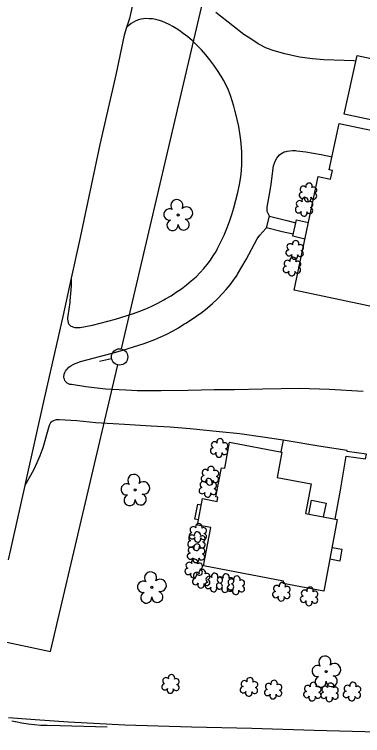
# Model space of a CAD drawing. Extents: x 1611576 to 1617186, y 899279 to 905462.
# Drawn here: x 1616262.5 to 1616368.8, y 899836.7 to 900056.8 of the extents above; entities that cross this region are included whole.
import ezdxf

# ---------------------------------------------------------------- set-up
doc = ezdxf.new("R2010")
doc.units = 0
for name, color, linetype in [('Default', 7, 'Continuous'), ('Exist Building', 7, 'Continuous'), ('Exist Building Metal Canopy', 7, 'Continuous'), ('Exist Other Culture Area Outline', 7, 'Continuous'), ('Exist Roads EOP', 7, 'Continuous'), ('Exist Roads EOT', 7, 'Continuous'), ('Exist Roads Soil', 7, 'Continuous'), ('Exist Vegetation Shrub CELL', 7, 'Continuous'), ('Exist Vegetation Tree CELL', 7, 'Continuous'), ('Prop OH Pow Lines', 7, 'Continuous'), ('Prop OH Tel CATV Lines', 7, 'Continuous')]:
    doc.layers.add(name, color=color, linetype=linetype)

msp = doc.modelspace()

# ---------------------------------------------------------------- linework, layer by layer
at = {"layer": 'Default'}
msp.add_line((1616292.17, 899951.71), (1616288.51, 899950.87), dxfattribs=at)
msp.add_circle((1616294.61, 899952.27), 2.5, dxfattribs=at)
at = {"layer": 'Exist Building'}
for points in [[(1616347.86, 899972.69), (1616355.22, 900007.36), (1616358.99, 900006.56), (1616359.55, 900009.18), (1616358.57, 900009.38), (1616361.57, 900023.54), (1616386.33, 900018.28), (1616382.83, 900001.81), (1616387.04, 900000.92), (1616379.61, 899965.95)], [(1616356.91, 899880.79), (1616344.53, 899883.13), (1616344.67, 899883.86), (1616320.22, 899888.48), (1616322.43, 899900.17), (1616318.33, 899900.94), (1616319.86, 899909.02), (1616324.34, 899908.17), (1616324.58, 899909.44), (1616324, 899909.55), (1616325.69, 899918.46), (1616326.68, 899918.27), (1616328.19, 899926.22), (1616344.15, 899923.2), (1616342.68, 899915.46), (1616353.09, 899913.49), (1616351.38, 899904.46), (1616361.04, 899902.64)]]:
    msp.add_lwpolyline(points, close=True, dxfattribs=at)
at = {"layer": 'Exist Building Metal Canopy'}
msp.add_lwpolyline([(1616367.05, 900044.32), (1616387.56, 900039.9), (1616383.69, 900021.95), (1616363.18, 900026.37)], close=True, dxfattribs=at)
at = {"layer": 'Exist Other Culture Area Outline'}
for points in [[(1616347.62, 899989.69), (1616344.19, 899990.46), (1616339.42, 899991.63), (1616340.34, 899995.2), (1616345.64, 899993.9), (1616348.42, 899993.24)], [(1616351.17, 899988.26), (1616347.48, 899989.09), (1616348.63, 899994.16), (1616352.25, 899993.34)], [(1616364.08, 899923.66), (1616356.01, 899924.94), (1616344.49, 899926.85), (1616343.81, 899923.26)], [(1616360.39, 899902.76), (1616362.04, 899911.6), (1616363.79, 899921.94), (1616369.64, 899921.12), (1616369.94, 899922.62), (1616364.04, 899923.43), (1616364.08, 899923.66)], [(1616318.64, 899902.57), (1616317.61, 899902.76), (1616318.48, 899907.31), (1616319.5, 899907.11)], [(1616352.35, 899904.28), (1616353.16, 899908.51), (1616357.59, 899907.65), (1616356.77, 899903.44)], [(1616359.43, 899894.11), (1616362.42, 899893.55), (1616361.76, 899889.98), (1616358.75, 899890.54)]]:
    msp.add_lwpolyline(points, dxfattribs=at)
at = {"layer": 'Exist Roads EOP'}
for points in [[(1616303, 900082.04), (1616301.73, 900076.5), (1616300.95, 900072.66), (1616299.56, 900065.87), (1616298.41, 900059.23), (1616297.61, 900055.52), (1616296.73, 900052.77), (1616296, 900050.49), (1616293.41, 900038.36), (1616288.61, 900017.08), (1616282.62, 899988.74), (1616279.86, 899976.28), (1616277.27, 899964.58), (1616271.56, 899939.58), (1616266.09, 899914.95), (1616265.67, 899913.03), (1616260.6, 899890.31)], [(1616260.68, 899842.21), (1616268.84, 899841.6), (1616278.96, 899840.9), (1616296.23, 899840.02), (1616316.51, 899839.32), (1616334.91, 899838.91), (1616353.97, 899838.3), (1616377.14, 899837.75), (1616394.91, 899837.49), (1616414.74, 899837.12), (1616427.98, 899836.93), (1616442.2, 899836.7), (1616445.61, 899838.76), (1616446.02, 899838.99), (1616446.51, 899839.22), (1616447.01, 899839.27), (1616454.03, 899839.4), (1616460.96, 899839.27), (1616461.66, 899839.2), (1616462.67, 899838.98), (1616462.93, 899838.9), (1616467.63, 899837.51), (1616482.33, 899836.91)]]:
    msp.add_lwpolyline(points, dxfattribs=at)
at = {"layer": 'Exist Roads EOT'}
msp.add_lwpolyline([(1616290.76, 899839.25), (1616276.5, 899839.65), (1616272.52, 899839.74), (1616270.57, 899839.81), (1616268.62, 899839.96), (1616266.68, 899840.19), (1616264.75, 899840.49), (1616262.83, 899840.88), (1616262.73, 899840.9), (1616261.76, 899841.11)], dxfattribs=at)
at = {"layer": 'Exist Roads Soil'}
for points in [[(1616366.67, 900042.58), (1616366.1, 900042.63), (1616363.12, 900042.71), (1616356.95, 900042.96), (1616353.52, 900043.24), (1616349.48, 900043.78), (1616345.03, 900044.74), (1616341.8, 900045.67), (1616339.47, 900046.54), (1616336.91, 900047.87), (1616334.6, 900049.39), (1616332.56, 900050.68), (1616329.16, 900053.3), (1616323.96, 900057.38)], [(1616279.86, 899976.28), (1616279.79, 899973.96), (1616279.65, 899971.65), (1616279.44, 899969.35), (1616279.39, 899968.88), (1616278.85, 899964.83), (1616278.75, 899964.31), (1616278.72, 899963.77), (1616278.78, 899963.24), (1616278.91, 899962.73), (1616278.95, 899962.64), (1616279.15, 899962.27), (1616279.42, 899961.96), (1616279.74, 899961.7), (1616280.11, 899961.51), (1616280.31, 899961.44), (1616280.93, 899961.28), (1616281.57, 899961.21), (1616282.22, 899961.21), (1616282.61, 899961.25), (1616286.38, 899962.01), (1616293.34, 899963.77), (1616298.89, 899965.52), (1616300.78, 899966.21), (1616302.65, 899966.97), (1616304.49, 899967.8), (1616306.3, 899968.71), (1616308.07, 899969.68), (1616308.63, 899970), (1616310.29, 899970.96), (1616311.91, 899971.99), (1616313.48, 899973.09), (1616315.01, 899974.25), (1616316.49, 899975.47), (1616317.92, 899976.75), (1616319.22, 899978.02), (1616320.31, 899979.22), (1616321.34, 899980.46), (1616322.3, 899981.76), (1616323.2, 899983.1), (1616324.03, 899984.48), (1616324.52, 899985.39), (1616325.54, 899987.39), (1616326.48, 899989.42), (1616327.35, 899991.48), (1616328.15, 899993.58), (1616328.87, 899995.7), (1616329.49, 899997.76), (1616330.12, 900000.12), (1616330.68, 900002.5), (1616331.17, 900004.9), (1616331.57, 900007.27), (1616331.77, 900009.16), (1616331.89, 900011.06), (1616331.92, 900012.97), (1616331.88, 900014.87), (1616331.8, 900016.24), (1616331.59, 900018.38), (1616331.3, 900020.52), (1616330.94, 900022.64), (1616330.5, 900024.75), (1616329.98, 900026.83), (1616329.89, 900027.18), (1616329.48, 900028.83), (1616329, 900030.46), (1616328.44, 900032.07), (1616327.81, 900033.65), (1616327.1, 900035.2), (1616326.32, 900036.71), (1616325.58, 900038), (1616324.51, 900039.69), (1616323.37, 900041.33), (1616322.17, 900042.93), (1616320.9, 900044.48), (1616319.57, 900045.97), (1616319.16, 900046.42), (1616317.96, 900047.65), (1616316.71, 900048.82), (1616315.4, 900049.93), (1616314.05, 900050.99), (1616312.65, 900051.97), (1616311.87, 900052.48), (1616310.84, 900053.14), (1616309.76, 900053.74), (1616308.65, 900054.26), (1616307.51, 900054.71), (1616306.34, 900055.09), (1616305.69, 900055.26), (1616304.68, 900055.43), (1616303.67, 900055.51), (1616302.65, 900055.52), (1616301.94, 900055.48), (1616301.13, 900055.34), (1616300.35, 900055.13), (1616299.59, 900054.84), (1616298.86, 900054.47), (1616298.17, 900054.04), (1616297.52, 900053.54), (1616296.93, 900052.98), (1616296.73, 900052.77)], [(1616340.34, 899995.2), (1616339.92, 899996), (1616339.67, 899996.69), (1616339.62, 899997.2), (1616339.63, 899997.71), (1616339.68, 899998.01), (1616340.46, 900002.48), (1616340.83, 900005.01), (1616341.58, 900010.6), (1616341.86, 900011.43), (1616342.21, 900012.22), (1616342.62, 900012.98), (1616342.95, 900013.49), (1616343.35, 900013.92), (1616343.8, 900014.29), (1616344.29, 900014.6), (1616344.82, 900014.84), (1616345.39, 900015.01), (1616345.71, 900015.06), (1616346.56, 900015.2), (1616347.41, 900015.26), (1616348.27, 900015.24), (1616348.64, 900015.21), (1616351.43, 900014.9), (1616356.07, 900014.08), (1616359.42, 900013.38)], [(1616368.98, 899941.72), (1616358.68, 899942.32), (1616349.36, 899942.59), (1616338.28, 899942.46), (1616329.69, 899942.24), (1616323.42, 899942.22), (1616315.55, 899942.02), (1616307.31, 899941.91), (1616299.94, 899941.93), (1616296.55, 899942.09), (1616290.28, 899942.48), (1616284.25, 899943.16), (1616279.88, 899943.82), (1616279.45, 899943.89), (1616279.03, 899944.04), (1616278.65, 899944.27), (1616278.31, 899944.55), (1616278.03, 899944.9), (1616277.93, 899945.07), (1616277.74, 899945.47), (1616277.63, 899945.9), (1616277.6, 899946.33), (1616277.65, 899946.77), (1616277.71, 899947), (1616277.86, 899947.49), (1616278.09, 899947.94), (1616278.39, 899948.36), (1616278.6, 899948.58), (1616279.15, 899949.1), (1616279.75, 899949.57), (1616280.4, 899949.96), (1616281.09, 899950.29), (1616281.31, 899950.37), (1616282.65, 899950.85), (1616292.32, 899953.42), (1616295.6, 899954.34), (1616298.86, 899955.33), (1616302.1, 899956.4), (1616305.31, 899957.54), (1616305.37, 899957.56), (1616307.21, 899958.36), (1616309.02, 899959.22), (1616310.79, 899960.15), (1616312.53, 899961.15), (1616314.23, 899962.22), (1616314.84, 899962.62), (1616316.54, 899963.67), (1616318.21, 899964.8), (1616319.83, 899965.98), (1616321.4, 899967.23), (1616322.92, 899968.54), (1616324.38, 899969.91), (1616324.64, 899970.16), (1616325.92, 899971.48), (1616327.15, 899972.85), (1616328.31, 899974.28), (1616329.41, 899975.75), (1616330.45, 899977.27), (1616330.63, 899977.56), (1616333.18, 899981.97), (1616336.63, 899988.33), (1616337.44, 899989.43), (1616338.31, 899990.48), (1616339.24, 899991.47), (1616339.42, 899991.63)], [(1616344.49, 899926.85), (1616338.33, 899927.79), (1616331.33, 899928.76), (1616325.12, 899929.44), (1616316.16, 899930.34), (1616310, 899930.79), (1616304.22, 899931.13), (1616296.05, 899931.6), (1616287.38, 899932.2), (1616281.51, 899932.75), (1616276.21, 899933.1), (1616275.2, 899933.08), (1616274.61, 899932.89), (1616274.03, 899932.58), (1616273.54, 899932.12), (1616273.27, 899931.72), (1616273.13, 899931.36), (1616271.16, 899924.49), (1616270.29, 899922.08), (1616269.38, 899919.92), (1616268.28, 899917.73), (1616265.67, 899913.03)]]:
    msp.add_lwpolyline(points, dxfattribs=at)
at = {"layer": 'Exist Vegetation Shrub CELL'}
for p, q in [((1616352.17, 900002.32), (1616352.17, 900002.32)), ((1616350.98, 899997.9), (1616350.98, 899997.9)), ((1616348.11, 899984.75), (1616348.11, 899984.75)), ((1616347.28, 899979.7), (1616347.28, 899979.7)), ((1616325.04, 899924.3), (1616325.04, 899924.3)), ((1616322.25, 899915.84), (1616322.25, 899915.84)), ((1616321.61, 899912.14), (1616321.61, 899912.14)), ((1616318.55, 899898.38), (1616318.55, 899898.38)), ((1616318.14, 899895.86), (1616318.14, 899895.86)), ((1616318, 899892.15), (1616318, 899892.15)), ((1616317.3, 899887.51), (1616317.3, 899887.51)), ((1616319.58, 899884.4), (1616319.58, 899884.4)), ((1616323.41, 899883.23), (1616323.41, 899883.23)), ((1616326.87, 899883.05), (1616326.87, 899883.05)), ((1616330.16, 899882.4), (1616330.16, 899882.4)), ((1616344.04, 899880.42), (1616344.04, 899880.42)), ((1616352.5, 899879), (1616352.5, 899879)), ((1616310.21, 899852.28), (1616310.21, 899852.28)), ((1616334.16, 899851.38), (1616334.16, 899851.38)), ((1616341.54, 899850.55), (1616341.54, 899850.55)), ((1616353.49, 899849.92), (1616353.49, 899849.92)), ((1616358.75, 899849.7), (1616358.75, 899849.7)), ((1616365.59, 899849.96), (1616365.59, 899849.96))]:
    msp.add_line(p, q, dxfattribs=at)
for centre, radius, start, end in [((1616350.69, 900003.44), 0.968, 35.8908, 245.4216), ((1616352.4, 900004.36), 0.99, 334.8391, 200.4717), ((1616353.84, 900003.19), 0.929, 284.4567, 126.0861), ((1616350.37, 900001.61), 0.955, 95.1099, 327.9534), ((1616353.81, 900001.39), 0.937, 204.9913, 73.4601), ((1616349.49, 899999.03), 0.968, 35.8908, 245.4216), ((1616351.2, 899999.94), 0.99, 334.8391, 200.4717), ((1616352.04, 900000.63), 0.984, 151.2797, 21.387), ((1616352.65, 899998.77), 0.929, 284.4567, 126.0861), ((1616349.18, 899997.2), 0.955, 95.1099, 327.9534), ((1616352.61, 899996.97), 0.937, 204.9913, 73.4601), ((1616350.85, 899996.22), 0.984, 151.2797, 21.387), ((1616346.63, 899985.87), 0.968, 35.8908, 245.4216), ((1616348.34, 899986.79), 0.99, 334.8391, 200.4717), ((1616349.79, 899985.62), 0.929, 284.4567, 126.0861), ((1616346.31, 899984.04), 0.955, 95.1099, 327.9534), ((1616349.75, 899983.82), 0.937, 204.9913, 73.4601), ((1616345.8, 899980.82), 0.968, 35.8908, 245.4216), ((1616347.51, 899981.74), 0.99, 334.8391, 200.4717), ((1616347.99, 899983.06), 0.984, 151.2797, 21.387), ((1616345.48, 899978.99), 0.955, 95.1099, 327.9534), ((1616348.92, 899978.77), 0.937, 204.9913, 73.4601), ((1616348.95, 899980.56), 0.929, 284.4567, 126.0861), ((1616347.15, 899978.01), 0.984, 151.2797, 21.387), ((1616325.27, 899926.34), 0.99, 334.8391, 200.4717), ((1616323.24, 899923.59), 0.955, 95.1099, 327.9534), ((1616323.56, 899925.42), 0.968, 35.8908, 245.4216), ((1616326.71, 899925.16), 0.929, 284.4567, 126.0861), ((1616324.91, 899922.61), 0.984, 151.2797, 21.387), ((1616326.68, 899923.37), 0.937, 204.9913, 73.4601), ((1616320.77, 899916.97), 0.968, 35.8908, 245.4216), ((1616322.48, 899917.88), 0.99, 334.8391, 200.4717), ((1616320.45, 899915.13), 0.955, 95.1099, 327.9534), ((1616323.89, 899914.91), 0.937, 204.9913, 73.4601), ((1616323.92, 899916.71), 0.929, 284.4567, 126.0861), ((1616320.13, 899913.27), 0.968, 35.8908, 245.4216), ((1616321.84, 899914.18), 0.99, 334.8391, 200.4717), ((1616322.12, 899914.15), 0.984, 151.2797, 21.387), ((1616323.28, 899913.01), 0.929, 284.4567, 126.0861), ((1616319.81, 899911.44), 0.955, 95.1099, 327.9534), ((1616323.25, 899911.21), 0.937, 204.9913, 73.4601), ((1616321.48, 899910.46), 0.984, 151.2797, 21.387), ((1616317.07, 899899.51), 0.968, 35.8908, 245.4216), ((1616318.78, 899900.42), 0.99, 334.8391, 200.4717), ((1616320.22, 899899.25), 0.929, 284.4567, 126.0861), ((1616316.66, 899896.98), 0.968, 35.8908, 245.4216), ((1616316.75, 899897.68), 0.955, 95.1099, 327.9534), ((1616318.37, 899897.9), 0.99, 334.8391, 200.4717), ((1616320.19, 899897.45), 0.937, 204.9913, 73.4601), ((1616316.34, 899895.15), 0.955, 95.1099, 327.9534), ((1616318.42, 899896.7), 0.984, 151.2797, 21.387), ((1616319.78, 899894.93), 0.937, 204.9913, 73.4601), ((1616319.82, 899896.73), 0.929, 284.4567, 126.0861), ((1616316.52, 899893.28), 0.968, 35.8908, 245.4216), ((1616318.02, 899894.17), 0.984, 151.2797, 21.387), ((1616318.23, 899894.19), 0.99, 334.8391, 200.4717), ((1616319.67, 899893.02), 0.929, 284.4567, 126.0861), ((1616316.2, 899891.45), 0.955, 95.1099, 327.9534), ((1616319.64, 899891.22), 0.937, 204.9913, 73.4601), ((1616315.82, 899888.64), 0.968, 35.8908, 245.4216), ((1616317.53, 899889.55), 0.99, 334.8391, 200.4717), ((1616317.87, 899890.47), 0.984, 151.2797, 21.387), ((1616318.97, 899888.38), 0.929, 284.4567, 126.0861), ((1616315.5, 899886.81), 0.955, 95.1099, 327.9534), ((1616318.94, 899886.58), 0.937, 204.9913, 73.4601), ((1616319.81, 899886.44), 0.99, 334.8391, 200.4717), ((1616317.17, 899885.83), 0.984, 151.2797, 21.387), ((1616318.1, 899885.53), 0.968, 35.8908, 245.4216), ((1616321.25, 899885.27), 0.929, 284.4567, 126.0861), ((1616321.93, 899884.36), 0.968, 35.8908, 245.4216), ((1616323.64, 899885.27), 0.99, 334.8391, 200.4717), ((1616325.39, 899884.18), 0.968, 35.8908, 245.4216), ((1616325.08, 899884.1), 0.929, 284.4567, 126.0861), ((1616327.1, 899885.09), 0.99, 334.8391, 200.4717), ((1616328.54, 899883.92), 0.929, 284.4567, 126.0861), ((1616330.39, 899884.44), 0.99, 334.8391, 200.4717), ((1616317.78, 899883.7), 0.955, 95.1099, 327.9534), ((1616319.45, 899882.72), 0.984, 151.2797, 21.387), ((1616321.22, 899883.47), 0.937, 204.9913, 73.4601), ((1616321.61, 899882.53), 0.955, 95.1099, 327.9534), ((1616325.07, 899882.35), 0.955, 95.1099, 327.9534), ((1616325.05, 899882.3), 0.937, 204.9913, 73.4601), ((1616328.36, 899881.7), 0.955, 95.1099, 327.9534), ((1616328.51, 899882.13), 0.937, 204.9913, 73.4601), ((1616328.68, 899883.53), 0.968, 35.8908, 245.4216), ((1616331.84, 899883.27), 0.929, 284.4567, 126.0861), ((1616342.56, 899881.55), 0.968, 35.8908, 245.4216), ((1616344.27, 899882.46), 0.99, 334.8391, 200.4717), ((1616323.28, 899881.55), 0.984, 151.2797, 21.387), ((1616326.74, 899881.37), 0.984, 151.2797, 21.387), ((1616330.04, 899880.72), 0.984, 151.2797, 21.387), ((1616331.8, 899881.47), 0.937, 204.9913, 73.4601), ((1616342.24, 899879.72), 0.955, 95.1099, 327.9534), ((1616345.68, 899879.49), 0.937, 204.9913, 73.4601), ((1616345.71, 899881.29), 0.929, 284.4567, 126.0861), ((1616351.02, 899880.13), 0.968, 35.8908, 245.4216), ((1616352.73, 899881.04), 0.99, 334.8391, 200.4717), ((1616354.17, 899879.87), 0.929, 284.4567, 126.0861), ((1616343.91, 899878.74), 0.984, 151.2797, 21.387), ((1616350.7, 899878.3), 0.955, 95.1099, 327.9534), ((1616354.14, 899878.07), 0.937, 204.9913, 73.4601), ((1616352.37, 899877.32), 0.984, 151.2797, 21.387), ((1616308.73, 899853.41), 0.968, 35.8908, 245.4216), ((1616310.44, 899854.32), 0.99, 334.8391, 200.4717), ((1616311.88, 899853.15), 0.929, 284.4567, 126.0861), ((1616334.38, 899853.42), 0.99, 334.8391, 200.4717), ((1616308.41, 899851.58), 0.955, 95.1099, 327.9534), ((1616311.85, 899851.35), 0.937, 204.9913, 73.4601), ((1616332.67, 899852.51), 0.968, 35.8908, 245.4216), ((1616335.83, 899852.25), 0.929, 284.4567, 126.0861), ((1616340.06, 899851.67), 0.968, 35.8908, 245.4216), ((1616341.77, 899852.59), 0.99, 334.8391, 200.4717), ((1616343.21, 899851.42), 0.929, 284.4567, 126.0861), ((1616352.01, 899851.05), 0.968, 35.8908, 245.4216), ((1616353.72, 899851.97), 0.99, 334.8391, 200.4717), ((1616355.16, 899850.79), 0.929, 284.4567, 126.0861), ((1616357.27, 899850.83), 0.968, 35.8908, 245.4216), ((1616358.98, 899851.74), 0.99, 334.8391, 200.4717), ((1616364.11, 899851.09), 0.968, 35.8908, 245.4216), ((1616365.82, 899852), 0.99, 334.8391, 200.4717), ((1616367.26, 899850.83), 0.929, 284.4567, 126.0861), ((1616310.08, 899850.6), 0.984, 151.2797, 21.387), ((1616332.36, 899850.68), 0.955, 95.1099, 327.9534), ((1616334.03, 899849.7), 0.984, 151.2797, 21.387), ((1616335.79, 899850.45), 0.937, 204.9913, 73.4601), ((1616339.74, 899849.84), 0.955, 95.1099, 327.9534), ((1616343.18, 899849.62), 0.937, 204.9913, 73.4601), ((1616351.69, 899849.22), 0.955, 95.1099, 327.9534), ((1616355.13, 899849), 0.937, 204.9913, 73.4601), ((1616356.95, 899849), 0.955, 95.1099, 327.9534), ((1616360.39, 899848.77), 0.937, 204.9913, 73.4601), ((1616360.42, 899850.57), 0.929, 284.4567, 126.0861), ((1616363.79, 899849.26), 0.955, 95.1099, 327.9534), ((1616367.22, 899849.03), 0.937, 204.9913, 73.4601), ((1616341.41, 899848.86), 0.984, 151.2797, 21.387), ((1616353.36, 899848.24), 0.984, 151.2797, 21.387), ((1616358.62, 899848.02), 0.984, 151.2797, 21.387), ((1616365.46, 899848.28), 0.984, 151.2797, 21.387)]:
    msp.add_arc(centre, radius, start, end, dxfattribs=at)
at = {"layer": 'Exist Vegetation Tree CELL'}
for p, q in [((1616312.46, 899995.6), (1616312.46, 899995.6)), ((1616299.36, 899911.68), (1616299.36, 899911.68)), ((1616304.42, 899881.94), (1616304.42, 899881.94)), ((1616357.65, 899856.23), (1616357.65, 899856.23))]:
    msp.add_line(p, q, dxfattribs=at)
for centre in [(1616312.46, 899995.6), (1616299.36, 899911.68), (1616304.42, 899881.94), (1616357.65, 899856.23)]:
    msp.add_circle(centre, 0.326, dxfattribs=at)
for centre, radius, start, end in [((1616312.07, 899998.47), 1.86, 330.1651, 219.7134), ((1616309.85, 899995.75), 1.73, 62.6636, 279.3457), ((1616315.01, 899996.19), 1.9, 257.1011, 134.1999), ((1616310.75, 899992.48), 1.69, 111.5671, 6.231), ((1616314.13, 899992.7), 1.7, 181.2822, 74.56), ((1616298.98, 899914.56), 1.86, 330.1651, 219.7134), ((1616296.76, 899911.84), 1.73, 62.6636, 279.3457), ((1616301.91, 899912.27), 1.9, 257.1011, 134.1999), ((1616297.66, 899908.56), 1.69, 111.5671, 6.231), ((1616301.04, 899908.78), 1.7, 181.2822, 74.56), ((1616304.04, 899884.82), 1.86, 330.1651, 219.7134), ((1616301.81, 899882.1), 1.73, 62.6636, 279.3457), ((1616306.97, 899882.53), 1.9, 257.1011, 134.1999), ((1616302.72, 899878.82), 1.69, 111.5671, 6.231), ((1616306.09, 899879.04), 1.7, 181.2822, 74.56), ((1616357.27, 899859.11), 1.86, 330.1651, 219.7134), ((1616360.2, 899856.82), 1.9, 257.1011, 134.1999), ((1616355.05, 899856.39), 1.73, 62.6636, 279.3457), ((1616355.95, 899853.11), 1.69, 111.5671, 6.231), ((1616359.33, 899853.33), 1.7, 181.2822, 74.56)]:
    msp.add_arc(centre, radius, start, end, dxfattribs=at)
at = {"layer": 'Prop OH Pow Lines'}
msp.add_line((1616198.39, 899878.17), (1616273.53, 899862.38), dxfattribs=at)
at = {"layer": 'Prop OH Tel CATV Lines'}
for p, q in [((1616295.18, 899954.7), (1616321.62, 900067.45)), ((1616273.53, 899862.38), (1616294.04, 899949.83))]:
    msp.add_line(p, q, dxfattribs=at)

doc.saveas('drawing.dxf')
